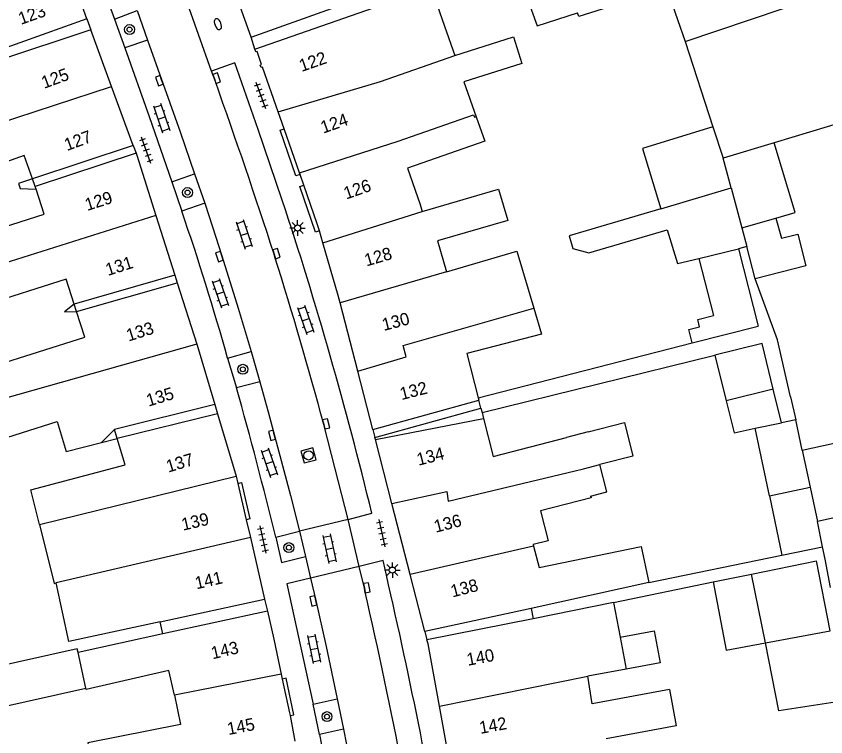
# Model space of a CAD drawing. Extents: x 132998 to 136004, y 396998 to 398512.
# Drawn here: x 134339.3 to 134404.5, y 397224 to 397282 of the extents above; entities that cross this region are included whole.
import ezdxf

# ---------------------------------------------------------------- set-up
doc = ezdxf.new("R2010")
doc.units = 0
for name, color, linetype in [('gg-afsc-erfafscheiding', 7, 'Continuous'), ('gg-anno-huisnummerreeks BGT', 7, 'Continuous'), ('gg-bbg-gedigitaliseerde bebouwing', 7, 'Continuous'), ('gg-bbg-gedigitaliseerde bebouwing onder overbouw', 7, 'Continuous'), ('gg-bbg-gedigitaliseerde bijgebouw', 7, 'Continuous'), ('gg-bbg-gedigitaliseerde overbouw', 7, 'Continuous'), ('gg-bbg-hoofdgebouw', 7, 'Continuous'), ('gg-bbg-luifel en loopbrug', 7, 'Continuous'), ('gg-bbg-pand overbouw', 7, 'Continuous'), ('gg-bbg-tussenscheiding', 7, 'Continuous'), ('gg-knt-verharding', 7, 'Continuous'), ('gg-knt-verharding nz', 7, 'Continuous'), ('gt-grn-weggrens', 7, 'Continuous'), ('gt-symb-boom', 7, 'Continuous'), ('gt-symb-brandkraan', 7, 'Continuous'), ('gt-symb-klinker verharding', 7, 'Continuous'), ('gt-symb-kolk', 7, 'Continuous'), ('gt-symb-lichtmast', 7, 'Continuous'), ('gt-symb-rioolschacht', 7, 'Continuous'), ('gt-symb-tegel verharding', 7, 'Continuous')]:
    doc.layers.add(name, color=color, linetype=linetype)

# ---------------------------------------------------------------- blocks, each defined once
blk = doc.blocks.new('gt0-KL1')
at = {"layer": 'gt-symb-klinker verharding'}
for p, q in [((-1.15, 0.3), (1.15, 0.3)), ((-1, -0.3), (-1, 0.3)), ((-0.5, 0.3), (-0.5, 0.45)), ((0, -0.3), (0, 0.3)), ((0.5, 0.3), (0.5, 0.45)), ((1, -0.3), (1, 0.3)), ((-1.15, -0.3), (1.15, -0.3)), ((-0.5, -0.45), (-0.5, -0.3)), ((0.5, -0.45), (0.5, -0.3))]:
    blk.add_line(p, q, dxfattribs=at)
blk = doc.blocks.new('gt0-KOLK')
at = {"layer": 'gt-symb-kolk'}
blk.add_lwpolyline([(0, 0), (0.375, 0), (0.375, 0.4), (-0.375, 0.4), (-0.375, 0), (0, 0)], dxfattribs=at)
blk = doc.blocks.new('gt0-BOOM')
at = {"layer": 'gt-symb-boom'}
for radius in [0.4, 0.2]:
    blk.add_circle((0, 0), radius, dxfattribs=at)
blk = doc.blocks.new('gt0-TEG1')
at = {"layer": 'gt-symb-tegel verharding'}
for p, q in [((-1.125, 0), (1.125, 0)), ((-0.9, -0.25), (-0.9, 0.25)), ((-0.45, -0.25), (-0.45, 0.25)), ((0, -0.25), (0, 0.25)), ((0.45, -0.25), (0.45, 0.25)), ((0.9, -0.25), (0.9, 0.25))]:
    blk.add_line(p, q, dxfattribs=at)
blk = doc.blocks.new('gt0-BR')
at = {"layer": 'gt-symb-brandkraan'}
for centre, radius, start, end in [((-0.244, 0), 0.206, 107.56694, 252.43307), ((0.599, -2.664), 3, 106.89205, 107.56694), ((0, -0.691), 0.938, 73.10799, 106.89205), ((-0.599, -2.664), 3, 72.43309, 73.10799), ((0.244, 0), 0.206, 287.56695, 72.43309), ((0.599, 2.664), 3, 252.43307, 253.10797), ((0, 0.691), 0.938, 253.10797, 286.89206), ((-0.599, 2.664), 3, 286.89206, 287.56695)]:
    blk.add_arc(centre, radius, start, end, dxfattribs=at)
blk = doc.blocks.new('gt0-LMAST')
at = {"layer": 'gt-symb-lichtmast'}
for p, q in [((-0.182, 0.173), (-0.447, 0.438)), ((-0.005, 0.246), (-0.005, 0.621)), ((0.172, 0.173), (0.437, 0.438)), ((-0.255, -0.004), (-0.63, -0.004)), ((-0.182, -0.181), (-0.447, -0.446)), ((-0.005, -0.254), (-0.005, -0.629)), ((0.437, -0.446), (0.172, -0.181)), ((0.245, -0.004), (0.62, -0.004))]:
    blk.add_line(p, q, dxfattribs=at)
blk.add_circle((-0.005, -0.004), 0.25, dxfattribs=at)
blk = doc.blocks.new('gt0-RS')
at = {"layer": 'gt-symb-rioolschacht'}
blk.add_lwpolyline([(-0.5, -0.5), (0.5, -0.5), (0.5, 0.5), (-0.5, 0.5)], close=True, dxfattribs=at)
blk.add_circle((0, 0), 0.375, dxfattribs=at)

msp = doc.modelspace()

# ---------------------------------------------------------------- linework, layer by layer
at = {"layer": 'gg-afsc-erfafscheiding'}
for p, q in [((134376.511, 397251.319), (134393.734, 397255.751)), ((134376.818, 397250.124), (134395.567, 397254.748)), ((134401.641, 397251.403), (134402.075, 397249.557)), ((134346.203, 397247.722), (134347.455, 397248.033)), ((134390.237, 397236.458), (134400.948, 397238.652)), ((134387.408, 397234.857), (134395.421, 397236.499))]:
    msp.add_line(p, q, dxfattribs=at)
for points in [[(134340.64, 397268.937), (134339.519, 397268.567), (134339.653, 397268.163), (134340.936, 397268.093)], [(134401.641, 397251.403), (134400.606, 397255.991), (134398.805, 397260.881), (134398.801, 397260.898)], [(134343.997, 397258.852), (134343.225, 397258.227), (134344.188, 397258.248)], [(134404.876, 397236.042), (134404.427, 397238.343), (134404.226, 397239.323)]]:
    msp.add_lwpolyline(points, dxfattribs=at)
at = {"layer": 'gg-bbg-gedigitaliseerde bebouwing'}
for p, q in [((134358.53, 397279.37), (134372.722, 397284.327)), ((134372.722, 397284.327), (134373.806, 397281.224)), ((134391.685, 397284.255), (134393.16, 397279.982)), ((134358.23, 397280.33), (134364.712, 397282.642)), ((134373.806, 397281.224), (134374.63, 397278.855)), ((134393.16, 397279.982), (134395.404, 397273.108)), ((134418.95, 397277.418), (134400.335, 397271.833)), ((134376.347, 397273.935), (134377.033, 397271.969)), ((134340.936, 397268.093), (134340.86, 397268.328)), ((134376.511, 397251.319), (134376.562, 397251.121)), ((134376.728, 397250.476), (134376.818, 397250.124)), ((134376.818, 397250.124), (134376.94, 397249.652)), ((134402.588, 397247.117), (134414.242, 397249.622)), ((134346.203, 397247.722), (134347.237, 397248.761)), ((134385.368, 397248.573), (134383.625, 397248.124)), ((134348.09, 397245.914), (134347.455, 397248.033)), ((134435.73, 397248.29), (134403.824, 397241.368)), ((134340.513, 397243.912), (134348.09, 397245.914)), ((134341.205, 397241.117), (134340.513, 397243.912)), ((134385.561, 397243.416), (134385.599, 397243.267)), ((134380.967, 397239.383), (134381.412, 397237.657)), ((134390.237, 397236.458), (134380.781, 397234.372)), ((134387.408, 397234.857), (134380.936, 397233.532)), ((134387.408, 397234.857), (134387.929, 397232.058)), ((134351.139, 397232.336), (134344.306, 397230.817)), ((134387.929, 397232.058), (134388.408, 397229.485)), ((134344.942, 397227.965), (134344.306, 397230.817)), ((134388.408, 397229.485), (134385.331, 397228.911))]:
    msp.add_line(p, q, dxfattribs=at)
for points in [[(134374.63, 397278.855), (134379.359, 397280.346), (134380.029, 397278.221), (134375.365, 397276.75), (134376.347, 397273.935)], [(134377.033, 397271.969), (134370.812, 397269.797), (134371.838, 397266.861), (134372.001, 397266.303)], [(134340.64, 397268.937), (134339.96, 397270.821), (134333.285, 397268.412), (134332.17, 397271.502)], [(134334.924, 397263.984), (134341.586, 397266.096), (134340.936, 397268.093)], [(134372.001, 397266.303), (134378.151, 397268.102), (134378.885, 397265.592), (134373.232, 397263.939), (134373.948, 397261.458)], [(134373.948, 397261.458), (134379.628, 397263.127), (134380.976, 397258.539)], [(134343.997, 397258.852), (134343.358, 397260.868), (134336.591, 397258.724)], [(134337.36, 397253.824), (134344.839, 397256.194), (134344.188, 397258.248)], [(134380.976, 397258.539), (134381.594, 397256.436), (134375.591, 397254.89), (134376.511, 397251.319)], [(134335.557, 397250.341), (134333.071, 397249.553), (134333.985, 397246.669), (134342.62, 397249.406)], [(134342.62, 397249.406), (134343.339, 397247.01), (134346.203, 397247.722)], [(134376.94, 397249.652), (134377.725, 397246.604), (134383.625, 397248.124)], [(134385.368, 397248.573), (134388.273, 397249.321), (134388.966, 397246.631), (134386.295, 397245.943)], [(134385.561, 397243.416), (134386.86, 397243.751), (134386.295, 397245.943)], [(134385.599, 397243.267), (134381.512, 397242.214), (134382.129, 397239.819), (134380.934, 397239.511), (134380.967, 397239.383)], [(134341.205, 397241.117), (134342.376, 397236.386), (134342.536, 397236.423)], [(134381.412, 397237.657), (134389.638, 397239.358), (134390.237, 397236.458)], [(134350.919, 397233.292), (134343.556, 397231.701), (134342.536, 397236.423)], [(134352.079, 397227.393), (134351.623, 397229.371), (134344.971, 397227.838), (134344.942, 397227.965)], [(134391.905, 397227.855), (134385.688, 397226.708), (134385.331, 397228.911)], [(134391.905, 397227.855), (134392.446, 397224.925), (134386.817, 397223.886)], [(134352.079, 397227.393), (134352.545, 397225.039), (134345.089, 397223.564), (134345.227, 397222.867), (134342.657, 397222.359), (134343.297, 397219.122), (134345.237, 397219.502)]]:
    msp.add_lwpolyline(points, dxfattribs=at)
at = {"layer": 'gg-bbg-gedigitaliseerde bebouwing onder overbouw'}
for p, q in [((134345.016, 397281.804), (134337.001, 397278.941)), ((134345.328, 397280.929), (134337.249, 397278.254)), ((134348.746, 397271.617), (134340.64, 397268.937)), ((134348.978, 397270.986), (134340.86, 397268.328)), ((134352.093, 397261.189), (134343.997, 397258.852)), ((134344.188, 397258.248), (134352.286, 397260.579)), ((134368.025, 397248.768), (134376.562, 397251.121)), ((134355.312, 397250.773), (134347.237, 397248.761)), ((134368.191, 397248.123), (134376.728, 397250.476)), ((134355.532, 397250.039), (134347.455, 397248.033)), ((134350.919, 397233.292), (134359.321, 397235.107)), ((134359.541, 397234.151), (134351.139, 397232.336)), ((134380.781, 397234.372), (134372.214, 397232.502)), ((134380.936, 397233.532), (134372.385, 397231.841))]:
    msp.add_line(p, q, dxfattribs=at)
at = {"layer": 'gg-bbg-gedigitaliseerde bijgebouw'}
for p, q in [((134397.733, 397264.987), (134400.461, 397265.781)), ((134397.733, 397264.987), (134398.137, 397263.482)), ((134398.137, 397263.482), (134397.447, 397263.313)), ((134397.447, 397263.313), (134399.045, 397257.083)), ((134394.278, 397262.537), (134395.458, 397257.938)), ((134393.734, 397255.751), (134399.045, 397257.083)), ((134400.254, 397251.999), (134396.476, 397251.067)), ((134400.911, 397249.313), (134400.254, 397251.999)), ((134402.075, 397249.557), (134400.911, 397249.313)), ((134402.588, 397247.117), (134402.075, 397249.557)), ((134399.943, 397243.434), (134398.801, 397248.869)), ((134399.943, 397243.434), (134400.948, 397238.652)), ((134404.226, 397239.323), (134403.824, 397241.368)), ((134400.948, 397238.652), (134404.226, 397239.323)), ((134398.517, 397237.133), (134403.738, 397238.202)), ((134404.838, 397232.57), (134403.738, 397238.202)), ((134399.62, 397231.614), (134398.517, 397237.133))]:
    msp.add_line(p, q, dxfattribs=at)
for points in [[(134391.685, 397284.255), (134384.597, 397282.001), (134384.496, 397282.283)], [(134395.404, 397273.108), (134389.725, 397271.374), (134391.205, 397266.531)], [(134400.461, 397265.781), (134402.015, 397266.233), (134400.335, 397271.833)], [(134391.205, 397266.531), (134383.823, 397264.358), (134384.125, 397263.332), (134385.41, 397262.985), (134391.721, 397264.843)], [(134391.721, 397264.843), (134392.554, 397262.114), (134394.278, 397262.537)], [(134393.734, 397255.751), (134393.462, 397256.809), (134394.332, 397257.029), (134394.181, 397257.616), (134395.458, 397257.938)], [(134396.476, 397251.067), (134397.106, 397248.512), (134398.801, 397248.869)], [(134405.938, 397226.942), (134400.717, 397226.124), (134399.62, 397231.614)]]:
    msp.add_lwpolyline(points, dxfattribs=at)
at = {"layer": 'gg-bbg-gedigitaliseerde overbouw'}
for p, q in [((134340.86, 397268.328), (134340.64, 397268.937)), ((134344.188, 397258.248), (134343.997, 397258.852)), ((134376.728, 397250.476), (134376.562, 397251.121)), ((134347.455, 397248.033), (134347.237, 397248.761)), ((134380.781, 397234.372), (134380.936, 397233.532)), ((134351.139, 397232.336), (134350.919, 397233.292))]:
    msp.add_line(p, q, dxfattribs=at)
at = {"layer": 'gg-bbg-hoofdgebouw'}
for p, q in [((134345.016, 397281.804), (134343.315, 397286.567)), ((134347.003, 397276.367), (134345.328, 397280.929)), ((134348.746, 397271.617), (134347.003, 397276.367)), ((134360.89, 397272.967), (134360.411, 397274.337)), ((134362.13, 397269.416), (134360.89, 397272.967)), ((134348.978, 397270.986), (134349.038, 397270.828)), ((134349.038, 397270.828), (134350.575, 397265.978)), ((134362.176, 397269.285), (134362.13, 397269.416)), ((134362.472, 397268.436), (134362.176, 397269.285)), ((134350.575, 397265.978), (134352.093, 397261.189)), ((134364.012, 397263.774), (134363.729, 397264.744)), ((134352.286, 397260.579), (134353.855, 397255.628)), ((134366.818, 397253.454), (134365.402, 397258.951)), ((134368.025, 397248.768), (134366.818, 397253.454)), ((134355.532, 397250.039), (134357.04, 397245.01)), ((134368.234, 397247.954), (134368.191, 397248.123)), ((134369.555, 397242.826), (134368.234, 397247.954)), ((134357.04, 397245.01), (134357.175, 397244.425)), ((134357.175, 397244.425), (134357.848, 397241.502)), ((134371.028, 397237.109), (134369.555, 397242.826)), ((134357.848, 397241.502), (134358.178, 397240.072)), ((134358.178, 397240.072), (134359.321, 397235.107)), ((134372.214, 397232.502), (134371.028, 397237.109)), ((134360.658, 397229.09), (134360.744, 397228.685)), ((134374.301, 397221.59), (134373.395, 397226.499)), ((134361.364, 397225.75), (134361.762, 397223.686))]:
    msp.add_line(p, q, dxfattribs=at)
for points in [[(134358.23, 397280.33), (134352.12, 397297.42), (134352.01, 397297.46), (134352.58, 397299.03)], [(134360.411, 397274.337), (134359.16, 397277.92), (134359.04, 397277.88), (134358.97, 397278.08), (134359.08, 397278.12), (134358.72, 397279.19), (134358.61, 397279.15), (134358.53, 397279.37)], [(134363.729, 397264.744), (134363.56, 397265.32), (134362.472, 397268.436)], [(134365.402, 397258.951), (134365.25, 397259.54), (134364.012, 397263.774)], [(134353.855, 397255.628), (134353.88, 397255.55), (134355.312, 397250.773)], [(134359.541, 397234.151), (134360.06, 397231.9), (134360.658, 397229.09)], [(134373.395, 397226.499), (134372.47, 397231.51), (134372.385, 397231.841)], [(134360.744, 397228.685), (134361.32, 397225.98), (134361.364, 397225.75)]]:
    msp.add_lwpolyline(points, dxfattribs=at)
at = {"layer": 'gg-bbg-luifel en loopbrug'}
for p, q in [((134398.801, 397260.898), (134398.137, 397263.482)), ((134395.567, 397254.748), (134396.476, 397251.067)), ((134395.421, 397236.499), (134398.517, 397237.133))]:
    msp.add_line(p, q, dxfattribs=at)
for points in [[(134379.308, 397286.682), (134381.25, 397281.251), (134384.496, 397282.283)], [(134400.461, 397265.781), (134400.931, 397264.166), (134402.23, 397264.484), (134402.881, 397261.945), (134398.801, 397260.898)], [(134400.254, 397251.999), (134399.352, 397255.682), (134395.567, 397254.748)], [(134395.421, 397236.499), (134396.459, 397231.01), (134399.62, 397231.614)], [(134387.929, 397232.058), (134390.683, 397232.567), (134391.158, 397229.992), (134388.408, 397229.485)], [(134344.306, 397230.817), (134344.238, 397231.124), (134337.124, 397229.543), (134337.827, 397226.384), (134344.942, 397227.965)]]:
    msp.add_lwpolyline(points, dxfattribs=at)
at = {"layer": 'gg-bbg-pand overbouw'}
for p, q in [((134345.016, 397281.804), (134345.328, 397280.929)), ((134348.746, 397271.617), (134348.978, 397270.986)), ((134352.093, 397261.189), (134352.286, 397260.579)), ((134355.312, 397250.773), (134355.532, 397250.039)), ((134368.025, 397248.768), (134368.191, 397248.123)), ((134359.321, 397235.107), (134359.541, 397234.151)), ((134372.214, 397232.502), (134372.385, 397231.841))]:
    msp.add_line(p, q, dxfattribs=at)
at = {"layer": 'gg-bbg-tussenscheiding'}
for p, q in [((134393.16, 397279.982), (134416.73, 397287.947)), ((134332.17, 397271.502), (134347.003, 397276.367)), ((134395.404, 397273.108), (134396.222, 397270.599)), ((134400.335, 397271.833), (134396.222, 397270.599)), ((134396.872, 397268.199), (134396.222, 397270.599)), ((134391.205, 397266.531), (134396.872, 397268.199)), ((134396.872, 397268.199), (134397.733, 397264.987)), ((134350.575, 397265.978), (134333.682, 397260.67)), ((134364.012, 397263.774), (134372.001, 397266.303)), ((134394.278, 397262.537), (134397.447, 397263.313)), ((134373.948, 397261.458), (134365.402, 397258.951)), ((134368.234, 397247.954), (134376.94, 397249.652)), ((134398.801, 397248.869), (134400.911, 397249.313)), ((134402.588, 397247.117), (134403.23, 397244.131)), ((134341.205, 397241.117), (134357.04, 397245.01)), ((134399.943, 397243.434), (134403.23, 397244.131)), ((134403.23, 397244.131), (134403.824, 397241.368)), ((134358.178, 397240.072), (134342.536, 397236.423)), ((134380.967, 397239.383), (134371.028, 397237.109)), ((134399.62, 397231.614), (134404.838, 397232.57)), ((134360.658, 397229.09), (134352.079, 397227.393)), ((134373.395, 397226.499), (134385.331, 397228.911))]:
    msp.add_line(p, q, dxfattribs=at)
for points in [[(134360.411, 397274.337), (134368.643, 397276.764), (134374.63, 397278.855)], [(134362.13, 397269.416), (134370.067, 397271.971), (134376.143, 397274.093), (134376.212, 397273.895), (134376.347, 397273.935)], [(134366.818, 397253.454), (134370.716, 397254.625), (134370.484, 397255.518), (134380.976, 397258.539)], [(134353.855, 397255.628), (134338.189, 397251.209), (134335.557, 397250.341)], [(134384.318, 397245.434), (134384.996, 397245.609), (134386.295, 397245.943)], [(134369.555, 397242.826), (134373.978, 397243.782), (134374.091, 397243.008), (134384.318, 397245.434)]]:
    msp.add_lwpolyline(points, dxfattribs=at)
at = {"layer": 'gg-knt-verharding'}
for p, q in [((134355.055, 397277.597), (134352.946, 397283.52)), ((134347.227, 397281.782), (134349.057, 397282.467)), ((134349.057, 397282.467), (134349.906, 397280.102)), ((134347.227, 397281.782), (134348.06, 397279.464)), ((134349.906, 397280.102), (134348.06, 397279.464)), ((134351.85, 397268.692), (134353.686, 397269.338)), ((134353.686, 397269.338), (134354.499, 397266.97)), ((134351.85, 397268.692), (134352.653, 397266.34)), ((134354.499, 397266.97), (134352.653, 397266.34)), ((134356.343, 397254.497), (134358.234, 397255.044)), ((134358.234, 397255.044), (134358.94, 397252.607)), ((134356.343, 397254.497), (134357.058, 397252.108)), ((134358.94, 397252.607), (134357.058, 397252.108)), ((134366.039, 397241.539), (134367.948, 397242.031)), ((134366.039, 397241.539), (134362.118, 397240.597)), ((134366.926, 397237.755), (134366.039, 397241.539)), ((134360.212, 397240.107), (134362.118, 397240.597)), ((134362.118, 397240.597), (134362.613, 397238.549)), ((134366.926, 397237.755), (134363.023, 397236.797)), ((134363.24, 397226.67), (134365.172, 397227.087)), ((134365.172, 397227.087), (134365.671, 397224.653)), ((134363.734, 397224.236), (134363.24, 397226.67)), ((134365.671, 397224.653), (134363.734, 397224.236))]:
    msp.add_line(p, q, dxfattribs=at)
for points in [[(134343.316, 397292.482), (134345.126, 397287.609), (134347.227, 397281.782)], [(134348.06, 397279.464), (134350.018, 397273.952), (134351.85, 397268.692)], [(134360.745, 397267.217), (134358.808, 397272.899), (134356.933, 397278.272), (134355.055, 397277.597)], [(134362.176, 397269.285), (134361.845, 397269.17), (134360.559, 397272.852), (134360.89, 397272.967)], [(134363.729, 397264.744), (134363.427, 397264.638), (134362.142, 397268.32), (134362.472, 397268.436)], [(134357.175, 397244.425), (134357.467, 397244.493), (134358.141, 397241.569), (134357.848, 397241.502)], [(134360.212, 397240.107), (134360.679, 397238.064), (134362.613, 397238.549)], [(134369.12, 397237.048), (134368.853, 397238.216), (134366.926, 397237.755)], [(134363.023, 397236.797), (134361.121, 397236.354), (134363.24, 397226.67)], [(134361.364, 397225.75), (134361.672, 397225.816), (134361.047, 397228.75), (134360.744, 397228.685)], [(134363.734, 397224.236), (134364.74, 397219.118), (134365.487, 397215.198), (134366.034, 397212.043)]]:
    msp.add_lwpolyline(points, dxfattribs=at)
for centre, radius, start, end in [((134049.882, 397164.69), 327.334, 13.66688, 18.25335), ((134148.292, 397196.169), 216.073, 15.66093, 18.95068), ((134036.874, 397161.545), 332.746, 13.65662, 15.79338), ((133949.256, 397139.964), 430.942, 9.56659, 13.01952)]:
    msp.add_arc(centre, radius, start, end, dxfattribs=at)
at = {"layer": 'gg-knt-verharding nz'}
for p, q in [((134355.354, 397276.76), (134355.055, 397277.597)), ((134360.149, 397262.642), (134360.082, 397262.867)), ((134362.613, 397238.549), (134363.023, 397236.797))]:
    msp.add_line(p, q, dxfattribs=at)
for points in [[(134349.906, 397280.102), (134352.513, 397272.723), (134353.686, 397269.338)], [(134354.499, 397266.97), (134355.131, 397265.069), (134355.875, 397262.743), (134357.182, 397258.532), (134358.234, 397255.044)], [(134358.94, 397252.607), (134359.616, 397250.175), (134361.395, 397243.447), (134362.118, 397240.597)], [(134366.039, 397241.539), (134365.005, 397245.615), (134364.081, 397249.173)], [(134367.388, 397235.775), (134367.347, 397235.996), (134366.926, 397237.755)], [(134363.023, 397236.797), (134363.438, 397235.021), (134364.271, 397231.313), (134365.172, 397227.087)], [(134365.671, 397224.653), (134367.35, 397216.018), (134367.986, 397212.395)]]:
    msp.add_lwpolyline(points, dxfattribs=at)
for centre, radius, start, end in [((133895.775, 397112.607), 488.015, 17.9327, 19.65575), ((134022.244, 397156.689), 354.127, 15.13893, 17.40925), ((134001.559, 397151.023), 375.517, 10.80117, 13.04361)]:
    msp.add_arc(centre, radius, start, end, dxfattribs=at)
at = {"layer": 'gt-grn-weggrens'}
msp.add_line((134358.53, 397279.37), (134358.23, 397280.33), dxfattribs=at)

# ---------------------------------------------------------------- block references
at = {"layer": 'gt-symb-boom'}
for p in [(134348.449, 397280.943), (134353.119, 397267.831), (134357.567, 397253.611), (134361.275, 397239.265), (134364.341, 397225.667)]:
    msp.add_blockref('gt0-BOOM', p, dxfattribs=at)
at = {"layer": 'gt-symb-brandkraan', "rotation": 110.73714811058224}
msp.add_blockref('gt0-BR', (134355.562, 397281.379), dxfattribs=at)
at = {"layer": 'gt-symb-klinker verharding'}
for p, rotation in [((134351.024, 397273.826), -71.14816421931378), ((134357.673, 397264.472), -71.14816421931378), ((134355.757, 397259.739), -71.1481642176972), ((134362.631, 397257.598), -71.14816421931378), ((134359.701, 397246.103), -71.14816421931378), ((134364.539, 397239.184), -77.64517308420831), ((134363.299, 397231.126), -78.52151796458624)]:
    msp.add_blockref('gt0-KL1', p, dxfattribs=dict(at, rotation=rotation))
at = {"layer": 'gt-symb-kolk'}
for p, rotation in [((134351.032, 397276.897), 109.50357323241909), ((134355.28, 397276.971), -70.67751762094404), ((134355.875, 397262.743), 107.7643233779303), ((134360.082, 397262.867), -73.43253308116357), ((134364.081, 397249.173), -75.46349079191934), ((134360.102, 397248.339), 104.82810852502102), ((134367.347, 397235.996), -79.51061018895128), ((134363.438, 397235.021), 103.06333733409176)]:
    msp.add_blockref('gt0-KOLK', p, dxfattribs=dict(at, rotation=rotation))
at = {"layer": 'gt-symb-lichtmast'}
for p in [(134361.976, 397264.976), (134369.607, 397237.457)]:
    msp.add_blockref('gt0-LMAST', p, dxfattribs=at)
at = {"layer": 'gt-symb-rioolschacht', "rotation": -74.62927456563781}
msp.add_blockref('gt0-RS', (134362.857, 397246.687), dxfattribs=at)
at = {"layer": 'gt-symb-tegel verharding'}
for p, rotation in [((134359.025, 397275.629), 110.06634962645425), ((134349.784, 397271.234), 110.06634962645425), ((134368.765, 397240.423), -77.64517308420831), ((134359.186, 397239.916), -77.64517308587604)]:
    msp.add_blockref('gt0-TEG1', p, dxfattribs=dict(at, rotation=rotation))

# ---------------------------------------------------------------- texts
at = {"layer": 'gg-anno-huisnummerreeks BGT'}
for s, rotation, p in [('123', 19.6, (134339.705, 397281.315)), ('122', 19.3, (134362.3, 397277.528)), ('125', 20.2, (134341.572, 397276.172)), ('124', 19.3, (134364.032, 397272.565)), ('127', 20.1, (134343.41, 397271.164)), ('126', 19.3, (134365.885, 397267.262)), ('129', 17.6, (134345.04, 397266.344)), ('128', 16.3, (134367.518, 397261.88)), ('131', 17.6, (134346.698, 397261.114)), ('130', 14.4, (134368.911, 397256.694)), ('133', 17.6, (134348.37, 397255.837)), ('132', 14.4, (134370.344, 397251.128)), ('135', 16.7, (134349.97, 397250.602)), ('134', 14.4, (134371.704, 397245.847)), ('137', 16.7, (134351.562, 397245.292)), ('139', 13, (134352.75, 397240.623)), ('136', 14.5, (134373.093, 397240.457)), ('141', 13, (134353.837, 397235.903)), ('138', 14.4, (134374.434, 397235.249)), ('143', 13, (134355.132, 397230.278)), ('140', 10.5, (134375.677, 397229.753)), ('142', 10.4, (134376.689, 397224.272)), ('145', 10.9, (134356.406, 397224.181))]:
    msp.add_text(s, height=1, rotation=rotation, dxfattribs=at).set_placement(p)

doc.saveas('drawing.dxf')
